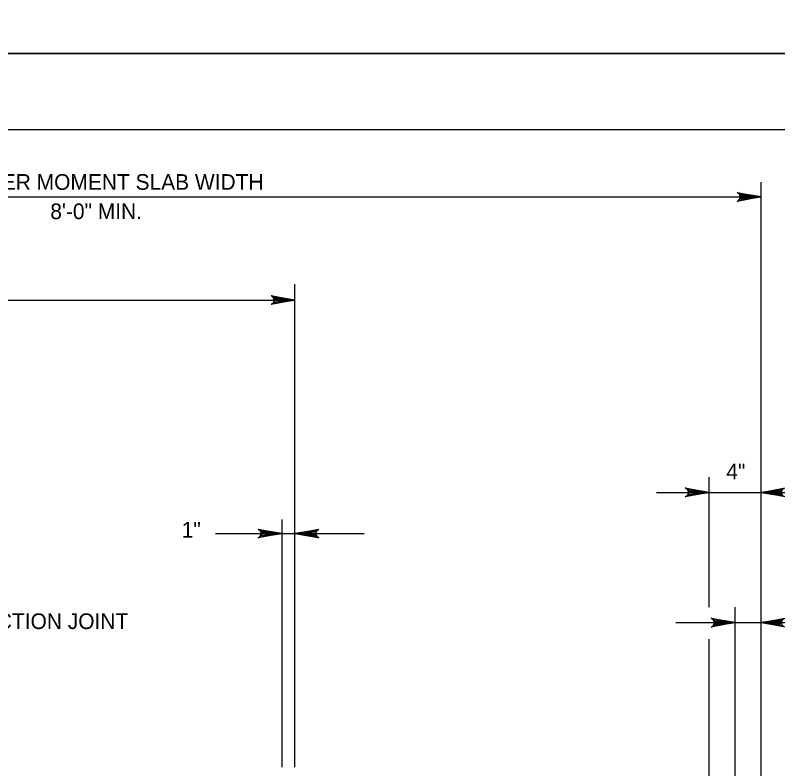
# Model space of a CAD drawing. Extents: x 638167 to 640248, y 296544 to 298920.
# Drawn here: x 638414.4 to 638564, y 296998.1 to 297146 of the extents above; entities that cross this region are included whole.
import ezdxf

# ---------------------------------------------------------------- set-up
doc = ezdxf.new("R2010")
doc.units = 0
doc.layers.add('1', color=7, linetype='Continuous')
doc.layers.add('PLT-BNDY', color=7, linetype='Continuous')

msp = doc.modelspace()

# ---------------------------------------------------------------- linework, layer by layer
at = {"layer": '1'}
for p, q in [((638991.78, 297123.48), (638205.78, 297123.48)), ((638560.68, 296960.28), (638560.68, 297113.19)), ((638286.36, 297110.33), (638560.68, 297110.33)), ((638469.24, 296998.4), (638469.24, 297093.23)), ((638316.84, 297090.07), (638469.24, 297090.07)), ((638550.52, 297029.78), (638550.52, 297055.32)), ((638540.19, 297052.34), (638571.06, 297052.34)), ((638466.7, 296998.4), (638466.7, 297047.04)), ((638453.68, 297044.27), (638482.83, 297044.27)), ((638555.6, 296960.28), (638555.6, 297029.78)), ((638543.97, 297026.78), (638573.88, 297026.78)), ((638550.52, 296971.29), (638550.52, 297023.52))]:
    msp.add_line(p, q, dxfattribs=at)
for points in [[(638560.68, 297110.33), (638555.98, 297109.45), (638556.16, 297109.57), (638556.34, 297109.7), (638556.44, 297109.85), (638556.53, 297110.01), (638556.56, 297110.17), (638556.59, 297110.33), (638556.56, 297110.48), (638556.53, 297110.64), (638556.44, 297110.8), (638556.34, 297110.96), (638556.16, 297111.08), (638555.98, 297111.21), (638560.68, 297110.33), (638556.16, 297111.08), (638556.34, 297110.96), (638560.68, 297110.33), (638556.44, 297110.8), (638556.53, 297110.64), (638560.68, 297110.33), (638556.56, 297110.48), (638556.59, 297110.33), (638560.68, 297110.33), (638556.56, 297110.17), (638556.53, 297110.01), (638560.68, 297110.33), (638556.44, 297109.85), (638556.34, 297109.7), (638560.68, 297110.33), (638556.16, 297109.57)], [(638469.24, 297090.07), (638464.54, 297089.19), (638464.72, 297089.32), (638464.91, 297089.44), (638465, 297089.6), (638465.09, 297089.76), (638465.12, 297089.91), (638465.15, 297090.07), (638465.12, 297090.23), (638465.09, 297090.39), (638465, 297090.54), (638464.91, 297090.7), (638464.72, 297090.83), (638464.54, 297090.95), (638469.24, 297090.07), (638464.72, 297090.83), (638464.91, 297090.7), (638469.24, 297090.07), (638465, 297090.54), (638465.09, 297090.39), (638469.24, 297090.07), (638465.12, 297090.23), (638465.15, 297090.07), (638469.24, 297090.07), (638465.12, 297089.91), (638465.09, 297089.76), (638469.24, 297090.07), (638465, 297089.6), (638464.91, 297089.44), (638469.24, 297090.07), (638464.72, 297089.32)], [(638550.52, 297052.34), (638545.82, 297051.45), (638546, 297051.58), (638546.18, 297051.71), (638546.28, 297051.86), (638546.37, 297052.02), (638546.4, 297052.18), (638546.43, 297052.34), (638546.4, 297052.49), (638546.37, 297052.65), (638546.28, 297052.81), (638546.18, 297052.97), (638546, 297053.09), (638545.82, 297053.22), (638550.52, 297052.34), (638546, 297053.09), (638546.18, 297052.97), (638550.52, 297052.34), (638546.28, 297052.81), (638546.37, 297052.65), (638550.52, 297052.34), (638546.4, 297052.49), (638546.43, 297052.34), (638550.52, 297052.34), (638546.4, 297052.18), (638546.37, 297052.02), (638550.52, 297052.34), (638546.28, 297051.86), (638546.18, 297051.71), (638550.52, 297052.34), (638546, 297051.58)], [(638560.68, 297052.34), (638565.38, 297053.22)], [(638565.02, 297052.97), (638560.68, 297052.34), (638565.2, 297053.09)], [(638564.83, 297052.65), (638560.68, 297052.34), (638564.92, 297052.81)], [(638564.78, 297052.34), (638560.68, 297052.34), (638564.8, 297052.49)], [(638565.38, 297051.45), (638560.68, 297052.34), (638565.2, 297051.58)], [(638565.02, 297051.71), (638560.68, 297052.34), (638564.92, 297051.86)], [(638564.83, 297052.02), (638560.68, 297052.34), (638564.8, 297052.18)], [(638466.7, 297044.27), (638462, 297043.39), (638462.18, 297043.51), (638462.37, 297043.64), (638462.46, 297043.79), (638462.55, 297043.95), (638462.58, 297044.11), (638462.61, 297044.27), (638462.58, 297044.42), (638462.55, 297044.58), (638462.46, 297044.74), (638462.37, 297044.9), (638462.18, 297045.02), (638462, 297045.15), (638466.7, 297044.27), (638462.18, 297045.02), (638462.37, 297044.9), (638466.7, 297044.27), (638462.46, 297044.74), (638462.55, 297044.58), (638466.7, 297044.27), (638462.58, 297044.42), (638462.61, 297044.27), (638466.7, 297044.27), (638462.58, 297044.11), (638462.55, 297043.95), (638466.7, 297044.27), (638462.46, 297043.79), (638462.37, 297043.64), (638466.7, 297044.27), (638462.18, 297043.51)], [(638469.24, 297044.27), (638473.94, 297045.15), (638473.76, 297045.02), (638473.58, 297044.9), (638473.48, 297044.74), (638473.39, 297044.58), (638473.36, 297044.42), (638473.34, 297044.27), (638473.36, 297044.11), (638473.39, 297043.95), (638473.48, 297043.79), (638473.58, 297043.64), (638473.76, 297043.51), (638473.94, 297043.39), (638469.24, 297044.27), (638473.76, 297043.51), (638473.58, 297043.64), (638469.24, 297044.27), (638473.48, 297043.79), (638473.39, 297043.95), (638469.24, 297044.27), (638473.36, 297044.11), (638473.34, 297044.27), (638469.24, 297044.27), (638473.36, 297044.42), (638473.39, 297044.58), (638469.24, 297044.27), (638473.48, 297044.74), (638473.58, 297044.9), (638469.24, 297044.27), (638473.76, 297045.02)], [(638555.6, 297026.78), (638550.9, 297025.9), (638551.08, 297026.02), (638551.26, 297026.15), (638551.36, 297026.3), (638551.45, 297026.46), (638551.48, 297026.62), (638551.51, 297026.78), (638551.48, 297026.93), (638551.45, 297027.09), (638551.36, 297027.25), (638551.26, 297027.41), (638551.08, 297027.53), (638550.9, 297027.66), (638555.6, 297026.78), (638551.08, 297027.53), (638551.26, 297027.41), (638555.6, 297026.78), (638551.36, 297027.25), (638551.45, 297027.09), (638555.6, 297026.78), (638551.48, 297026.93), (638551.51, 297026.78), (638555.6, 297026.78), (638551.48, 297026.62), (638551.45, 297026.46), (638555.6, 297026.78), (638551.36, 297026.3), (638551.26, 297026.15), (638555.6, 297026.78), (638551.08, 297026.02)], [(638560.68, 297026.78), (638565.38, 297027.66)], [(638565.02, 297027.41), (638560.68, 297026.78), (638565.2, 297027.53)], [(638564.83, 297027.09), (638560.68, 297026.78), (638564.92, 297027.25)], [(638564.78, 297026.78), (638560.68, 297026.78), (638564.8, 297026.93)], [(638565.38, 297025.9), (638560.68, 297026.78), (638565.2, 297026.02)], [(638565.02, 297026.15), (638560.68, 297026.78), (638564.92, 297026.3)], [(638564.83, 297026.46), (638560.68, 297026.78), (638564.8, 297026.62)]]:
    msp.add_lwpolyline(points, dxfattribs=at)
at = {"layer": 'PLT-BNDY'}
for points in [[(638166.78, 297732.48), (639007.78, 297732.48), (639007.78, 297138.48), (638166.78, 297138.48)], [(638166.78, 297138.48), (639007.78, 297138.48), (639007.78, 296544.48), (638166.78, 296544.48)]]:
    msp.add_lwpolyline(points, close=True, dxfattribs=at)

# ---------------------------------------------------------------- texts
at = {"layer": '1'}
for s, p in [('BARRIER MOMENT SLAB WIDTH', (638399.17, 297111.72)), ('8\'-0" MIN.', (638421.24, 297105.96)), ('4"', (638553.86, 297054.9)), ('1"', (638447.03, 297043.47)), ('CONSTRUCTION JOINT', (638390.44, 297025.52))]:
    msp.add_text(s, height=3.072, dxfattribs=at).set_placement(p)

doc.saveas('drawing.dxf')
